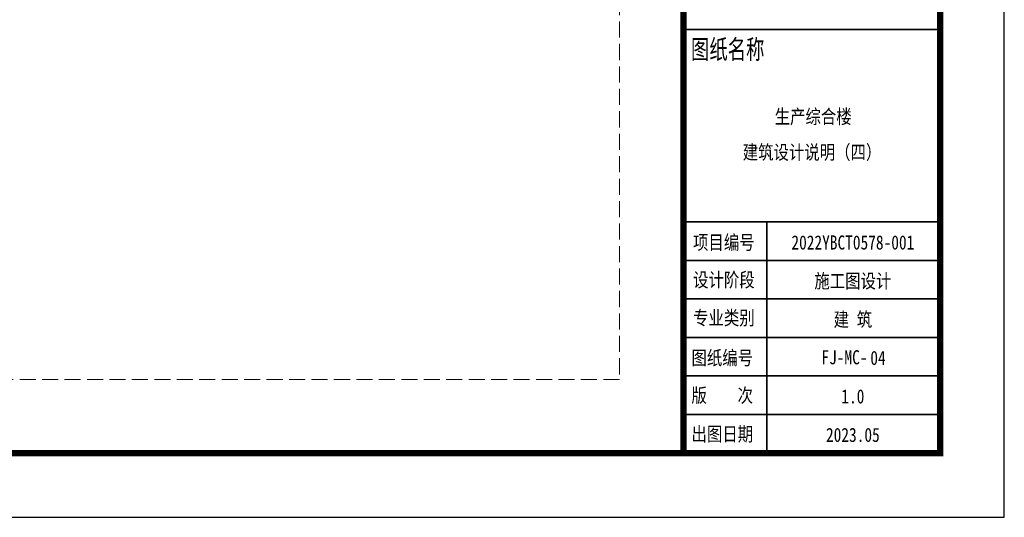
# Model space of a CAD drawing. Extents: x 1109697 to 1467097, y -139975 to 53891.
# Tile 342 of 386: x 1430747 to 1446097, y -74119 to -66363. Entities that reach past the tile are written whole.
import ezdxf
from ezdxf.enums import TextEntityAlignment as Align

# ---------------------------------------------------------------- set-up
doc = ezdxf.new("R2010")
doc.units = 0
doc.header["$LTSCALE"] = 1000
doc.header["$MEASUREMENT"] = 0
doc.linetypes.add('DASH', pattern=[0.35, 0.25, -0.1])
doc.layers.add('PUB_TEXT', color=7, linetype='Continuous')
doc.layers.add('PUB_TITLE', color=4, linetype='Continuous')
doc.layers.add('不打印线', color=254, linetype='DASH', lineweight=0, plot=False)
doc.layers.add('图框', color=4, linetype='Continuous', lineweight=35)
doc.styles.add('-黑体', font='simhei.ttf', dxfattribs={"width": 0.8})

# ---------------------------------------------------------------- blocks, each defined once
blk = doc.blocks.new('图签01')
at = {"layer": '图框', "linetype": 'Continuous'}
for p, q in [((1793863, 89364), (1797865, 89364)), ((1793908, 86365), (1797908, 86365)), ((1795183, 82762), (1795183, 86365)), ((1793908, 85765), (1797908, 85765)), ((1793908, 85165), (1797908, 85165)), ((1793908, 84565), (1797908, 84565)), ((1793883, 83965), (1797883, 83965)), ((1793883, 83365), (1797883, 83365))]:
    blk.add_line(p, q, dxfattribs=at)
at = {"layer": '图框', "style": '-黑体'}
for s, height, width, p in [('图纸名称', 300, 0.7, (1793998, 88906)), ('项目编号', 220, 0.8, (1794031, 85937)), ('设计阶段', 220, 0.8, (1794031, 85353)), ('专业类别', 220, 0.8, (1794031, 84761)), ('图纸编号', 220, 0.8, (1794006, 84137)), ('版    次', 220, 0.8, (1794006, 83553)), ('出图日期', 220, 0.8, (1794006, 82950))]:
    blk.add_text(s, height=height, dxfattribs=dict(at, width=width)).set_placement(p)
at = {"layer": '图框', "style": '-黑体', "width": 0.8}
for s, height, p in [('2022YBCT0578-001', 220.01, (1796522, 85936)), ('施工图设计', 220, (1796522, 85336)), ('建 筑', 220, (1796522, 84736)), ('FJ-MC-', 220, (1796391, 84147)), ('1.0', 220, (1796522, 83537)), ('2023.05', 220, (1796522, 82937))]:
    blk.add_text(s, height=height, dxfattribs=at).set_placement(p, align=Align.CENTER)

msp = doc.modelspace()

# ---------------------------------------------------------------- linework, layer by layer
at = {"layer": 'PUB_TITLE'}
msp.add_lwpolyline([(1361997, -74119), (1446097, -74119), (1446097, -14719), (1361997, -14719)], close=True, dxfattribs=at)
at = {"layer": 'PUB_TITLE', "const_width": 100}
msp.add_lwpolyline([(1364497, -73119), (1445097, -73119), (1445097, -15719), (1364497, -15719)], close=True, dxfattribs=at)
msp.add_lwpolyline([(1441097, -15719), (1441097, -73119)], dxfattribs=at)
at = {"layer": '不打印线'}
msp.add_lwpolyline([(1415897, -19141), (1440097, -19141), (1440097, -71971), (1415897, -71971)], close=True, dxfattribs=at)

# ---------------------------------------------------------------- block references
at = {"layer": 'PUB_TEXT'}
msp.add_blockref('图签01', (-352786, -155881), dxfattribs=at)

# ---------------------------------------------------------------- texts
at = {"layer": 'PUB_TEXT', "style": '-黑体', "width": 0.8}
for s, p in [('生产综合楼', (1443117, -67983)), ('建筑设计说明（四）', (1443099, -68539)), ('04', (1444128, -71744))]:
    msp.add_text(s, height=220, dxfattribs=at).set_placement(p, align=Align.CENTER)

doc.saveas('drawing.dxf')
